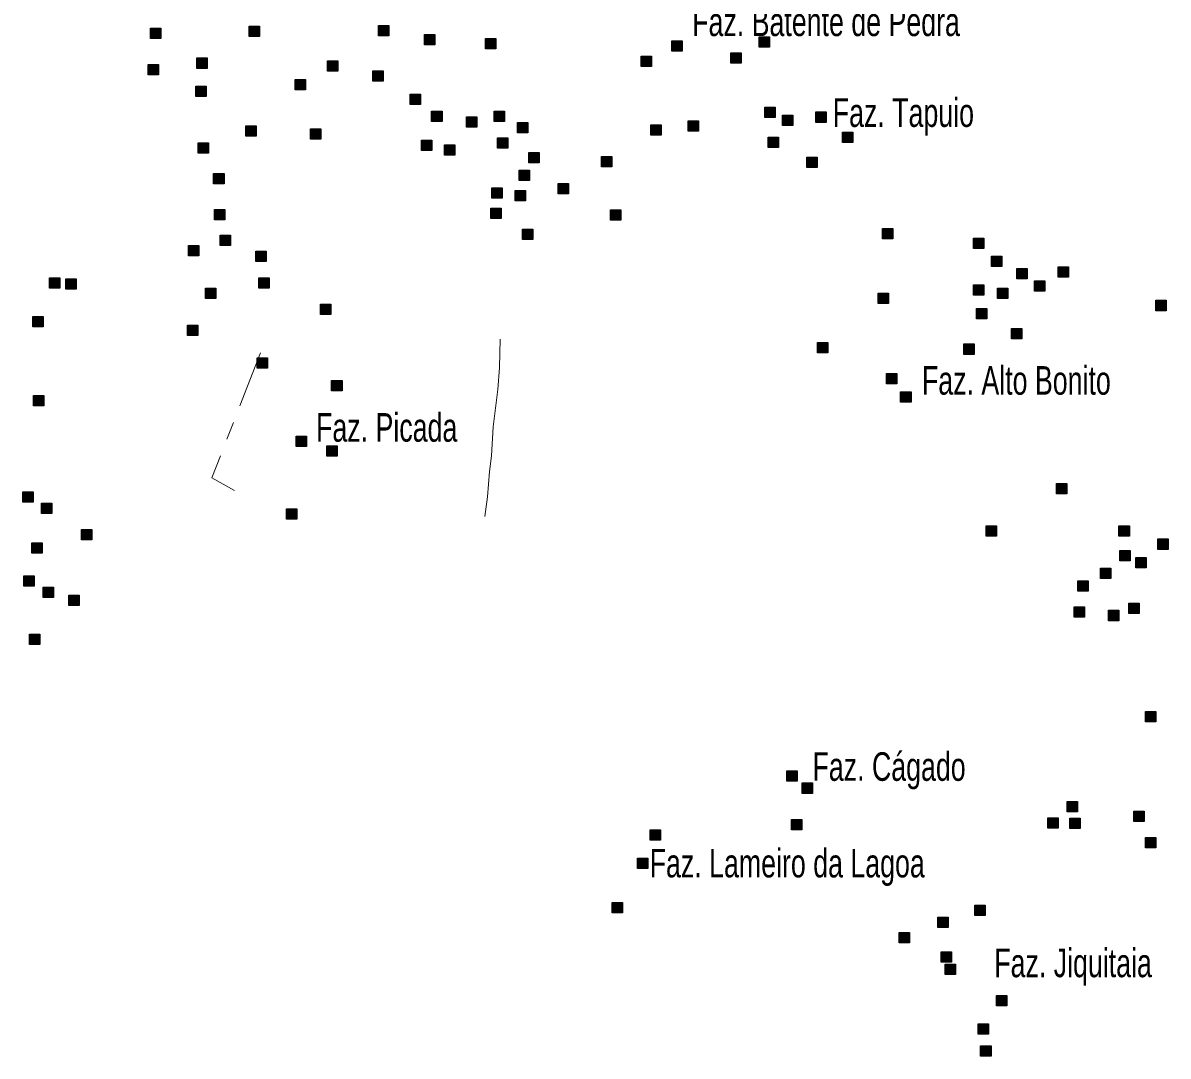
# Model space of a CAD drawing. Extents: x 445.4 to 500, y 8728.7 to 8784.
# Drawn here: x 479.61 to 486.02, y 8752.01 to 8757.8 of the extents above; entities that cross this region are included whole.
import ezdxf

# ---------------------------------------------------------------- set-up
doc = ezdxf.new("R2010")
doc.units = 0
doc.header["$LTSCALE"] = 0.064
doc.linetypes.add('DOT_DASHED', pattern=[7.7, 5, -1.2, 0.3, -1.2])
doc.layers.add('2', color=7, linetype='Continuous', lineweight=25)
doc.layers.add('22', color=7, linetype='DOT_DASHED', lineweight=13)
doc.layers.add('61', color=7, linetype='Continuous')

msp = doc.modelspace()

# ---------------------------------------------------------------- hatches: boundary and pattern name
at = {"layer": '2'}
for points in [[(480.3273, 8757.767), (480.3853, 8757.767), (480.3853, 8757.709), (480.3273, 8757.709)], [(480.8793, 8757.777), (480.9373, 8757.777), (480.9373, 8757.719), (480.8793, 8757.719)], [(481.6033, 8757.7816), (481.6613, 8757.7816), (481.6613, 8757.7236), (481.6033, 8757.7236)], [(481.8604, 8757.7315), (481.9184, 8757.7315), (481.9184, 8757.6735), (481.8604, 8757.6735)], [(482.2021, 8757.7082), (482.2601, 8757.7082), (482.2601, 8757.6502), (482.2021, 8757.6502)], [(483.2459, 8757.6956), (483.3039, 8757.6956), (483.3039, 8757.6376), (483.2459, 8757.6376)], [(483.7346, 8757.7182), (483.7926, 8757.7182), (483.7926, 8757.6602), (483.7346, 8757.6602)], [(483.0739, 8757.6095), (483.1319, 8757.6095), (483.1319, 8757.5515), (483.0739, 8757.5515)], [(483.5762, 8757.6276), (483.6342, 8757.6276), (483.6342, 8757.5696), (483.5762, 8757.5696)], [(480.3137, 8757.5633), (480.3717, 8757.5633), (480.3717, 8757.5053), (480.3137, 8757.5053)], [(480.5852, 8757.5995), (480.6432, 8757.5995), (480.6432, 8757.5415), (480.5852, 8757.5415)], [(481.3173, 8757.5843), (481.3753, 8757.5843), (481.3753, 8757.5263), (481.3173, 8757.5263)], [(481.1372, 8757.4782), (481.1952, 8757.4782), (481.1952, 8757.4202), (481.1372, 8757.4202)], [(481.5716, 8757.528), (481.6296, 8757.528), (481.6296, 8757.47), (481.5716, 8757.47)], [(480.5807, 8757.441), (480.6387, 8757.441), (480.6387, 8757.383), (480.5807, 8757.383)], [(481.7798, 8757.3967), (481.8378, 8757.3967), (481.8378, 8757.3387), (481.7798, 8757.3387)], [(481.9007, 8757.3017), (481.9587, 8757.3017), (481.9587, 8757.2437), (481.9007, 8757.2437)], [(482.2504, 8757.3017), (482.3084, 8757.3017), (482.3084, 8757.2437), (482.2504, 8757.2437)], [(483.7663, 8757.3243), (483.8243, 8757.3243), (483.8243, 8757.2663), (483.7663, 8757.2663)], [(484.0513, 8757.2971), (484.1093, 8757.2971), (484.1093, 8757.2391), (484.0513, 8757.2391)], [(480.8612, 8757.2202), (480.9192, 8757.2202), (480.9192, 8757.1622), (480.8612, 8757.1622)], [(482.0965, 8757.27), (482.1545, 8757.27), (482.1545, 8757.212), (482.0965, 8757.212)], [(482.3816, 8757.2383), (482.4396, 8757.2383), (482.4396, 8757.1803), (482.3816, 8757.1803)], [(483.1282, 8757.2247), (483.1862, 8757.2247), (483.1862, 8757.1667), (483.1282, 8757.1667)], [(483.3364, 8757.2473), (483.3944, 8757.2473), (483.3944, 8757.1893), (483.3364, 8757.1893)], [(483.8658, 8757.279), (483.9238, 8757.279), (483.9238, 8757.221), (483.8658, 8757.221)], [(481.2232, 8757.2021), (481.2812, 8757.2021), (481.2812, 8757.1441), (481.2232, 8757.1441)], [(483.7844, 8757.1568), (483.8424, 8757.1568), (483.8424, 8757.0988), (483.7844, 8757.0988)], [(484.2007, 8757.184), (484.2587, 8757.184), (484.2587, 8757.126), (484.2007, 8757.126)], [(480.5942, 8757.1241), (480.6522, 8757.1241), (480.6522, 8757.0661), (480.5942, 8757.0661)], [(481.8431, 8757.1387), (481.9011, 8757.1387), (481.9011, 8757.0807), (481.8431, 8757.0807)], [(481.9724, 8757.1131), (482.0304, 8757.1131), (482.0304, 8757.0551), (481.9724, 8757.0551)], [(482.2685, 8757.1523), (482.3265, 8757.1523), (482.3265, 8757.0943), (482.2685, 8757.0943)], [(482.445, 8757.0708), (482.503, 8757.0708), (482.503, 8757.0128), (482.445, 8757.0128)], [(482.8522, 8757.0481), (482.9102, 8757.0481), (482.9102, 8756.9901), (482.8522, 8756.9901)], [(484.0016, 8757.0436), (484.0596, 8757.0436), (484.0596, 8756.9856), (484.0016, 8756.9856)], [(482.3907, 8756.9712), (482.4487, 8756.9712), (482.4487, 8756.9132), (482.3907, 8756.9132)], [(480.6802, 8756.9521), (480.7382, 8756.9521), (480.7382, 8756.8941), (480.6802, 8756.8941)], [(482.2383, 8756.8726), (482.2963, 8756.8726), (482.2963, 8756.8146), (482.2383, 8756.8146)], [(482.3675, 8756.8573), (482.4255, 8756.8573), (482.4255, 8756.7993), (482.3675, 8756.7993)], [(482.6093, 8756.8959), (482.6673, 8756.8959), (482.6673, 8756.8379), (482.6093, 8756.8379)], [(480.6852, 8756.7508), (480.7432, 8756.7508), (480.7432, 8756.6928), (480.6852, 8756.6928)], [(482.2323, 8756.7584), (482.2903, 8756.7584), (482.2903, 8756.7004), (482.2323, 8756.7004)], [(482.902, 8756.7493), (482.96, 8756.7493), (482.96, 8756.6913), (482.902, 8756.6913)], [(484.4243, 8756.6454), (484.4823, 8756.6454), (484.4823, 8756.5874), (484.4243, 8756.5874)], [(480.7164, 8756.608), (480.7744, 8756.608), (480.7744, 8756.55), (480.7164, 8756.55)], [(482.4088, 8756.6407), (482.4668, 8756.6407), (482.4668, 8756.5827), (482.4088, 8756.5827)], [(484.9337, 8756.5909), (484.9917, 8756.5909), (484.9917, 8756.5329), (484.9337, 8756.5329)], [(480.5399, 8756.5491), (480.5979, 8756.5491), (480.5979, 8756.4911), (480.5399, 8756.4911)], [(480.9155, 8756.5184), (480.9735, 8756.5184), (480.9735, 8756.4604), (480.9155, 8756.4604)], [(485.0343, 8756.4889), (485.0923, 8756.4889), (485.0923, 8756.4309), (485.0343, 8756.4309)], [(485.1772, 8756.4198), (485.2352, 8756.4198), (485.2352, 8756.3618), (485.1772, 8756.3618)], [(485.4089, 8756.4297), (485.4669, 8756.4297), (485.4669, 8756.3717), (485.4089, 8756.3717)], [(479.7616, 8756.368), (479.8196, 8756.368), (479.8196, 8756.31), (479.7616, 8756.31)], [(479.8521, 8756.3635), (479.9101, 8756.3635), (479.9101, 8756.3055), (479.8521, 8756.3055)], [(480.9336, 8756.369), (480.9916, 8756.369), (480.9916, 8756.311), (480.9336, 8756.311)], [(484.9337, 8756.3283), (484.9917, 8756.3283), (484.9917, 8756.2703), (484.9337, 8756.2703)], [(485.2758, 8756.3508), (485.3338, 8756.3508), (485.3338, 8756.2928), (485.2758, 8756.2928)], [(480.635, 8756.3109), (480.693, 8756.3109), (480.693, 8756.2529), (480.635, 8756.2529)], [(484.3998, 8756.283), (484.4578, 8756.283), (484.4578, 8756.225), (484.3998, 8756.225)], [(485.0688, 8756.3113), (485.1268, 8756.3113), (485.1268, 8756.2533), (485.0688, 8756.2533)], [(481.2788, 8756.2203), (481.3368, 8756.2203), (481.3368, 8756.1623), (481.2788, 8756.1623)], [(484.9518, 8756.197), (485.0098, 8756.197), (485.0098, 8756.139), (484.9518, 8756.139)], [(485.956, 8756.2423), (486.014, 8756.2423), (486.014, 8756.1843), (485.956, 8756.1843)], [(479.6672, 8756.1525), (479.7252, 8756.1525), (479.7252, 8756.0945), (479.6672, 8756.0945)], [(480.5332, 8756.1029), (480.5912, 8756.1029), (480.5912, 8756.0449), (480.5332, 8756.0449)], [(485.1476, 8756.0845), (485.2056, 8756.0845), (485.2056, 8756.0265), (485.1476, 8756.0265)], [(484.0604, 8756.0068), (484.1184, 8756.0068), (484.1184, 8755.9488), (484.0604, 8755.9488)], [(484.8794, 8755.9978), (484.9374, 8755.9978), (484.9374, 8755.9398), (484.8794, 8755.9398)], [(480.9246, 8755.9208), (480.9826, 8755.9208), (480.9826, 8755.8628), (480.9246, 8755.8628)], [(484.4472, 8755.8324), (484.5052, 8755.8324), (484.5052, 8755.7744), (484.4472, 8755.7744)], [(481.3409, 8755.794), (481.3989, 8755.794), (481.3989, 8755.736), (481.3409, 8755.736)], [(479.6711, 8755.7088), (479.7291, 8755.7088), (479.7291, 8755.6508), (479.6711, 8755.6508)], [(484.5265, 8755.7306), (484.5845, 8755.7306), (484.5845, 8755.6726), (484.5265, 8755.6726)], [(481.1418, 8755.4816), (481.1998, 8755.4816), (481.1998, 8755.4236), (481.1418, 8755.4236)], [(481.3137, 8755.4273), (481.3717, 8755.4273), (481.3717, 8755.3693), (481.3137, 8755.3693)], [(479.6123, 8755.17), (479.6703, 8755.17), (479.6703, 8755.112), (479.6123, 8755.112)], [(485.399, 8755.2165), (485.457, 8755.2165), (485.457, 8755.1585), (485.399, 8755.1585)], [(479.7164, 8755.1066), (479.7744, 8755.1066), (479.7744, 8755.0486), (479.7164, 8755.0486)], [(481.0875, 8755.0742), (481.1455, 8755.0742), (481.1455, 8755.0162), (481.0875, 8755.0162)], [(485.0047, 8754.9798), (485.0627, 8754.9798), (485.0627, 8754.9218), (485.0047, 8754.9218)], [(485.749, 8754.9798), (485.807, 8754.9798), (485.807, 8754.9218), (485.749, 8754.9218)], [(479.9408, 8754.9596), (479.9988, 8754.9596), (479.9988, 8754.9016), (479.9408, 8754.9016)], [(479.6621, 8754.8848), (479.7201, 8754.8848), (479.7201, 8754.8268), (479.6621, 8754.8268)], [(485.9659, 8754.9058), (486.0239, 8754.9058), (486.0239, 8754.8478), (485.9659, 8754.8478)], [(485.7539, 8754.8417), (485.8119, 8754.8417), (485.8119, 8754.7837), (485.7539, 8754.7837)], [(485.8426, 8754.8022), (485.9006, 8754.8022), (485.9006, 8754.7442), (485.8426, 8754.7442)], [(485.6455, 8754.7431), (485.7035, 8754.7431), (485.7035, 8754.6851), (485.6455, 8754.6851)], [(479.6168, 8754.6992), (479.6748, 8754.6992), (479.6748, 8754.6412), (479.6168, 8754.6412)], [(485.5192, 8754.6708), (485.5772, 8754.6708), (485.5772, 8754.6128), (485.5192, 8754.6128)], [(479.7254, 8754.6358), (479.7834, 8754.6358), (479.7834, 8754.5778), (479.7254, 8754.5778)], [(479.8702, 8754.5905), (479.9282, 8754.5905), (479.9282, 8754.5325), (479.8702, 8754.5325)], [(485.8032, 8754.5458), (485.8612, 8754.5458), (485.8612, 8754.4878), (485.8032, 8754.4878)], [(485.4976, 8754.5261), (485.5556, 8754.5261), (485.5556, 8754.4681), (485.4976, 8754.4681)], [(485.6898, 8754.5063), (485.7478, 8754.5063), (485.7478, 8754.4483), (485.6898, 8754.4483)], [(479.6485, 8754.3732), (479.7065, 8754.3732), (479.7065, 8754.3152), (479.6485, 8754.3152)], [(485.8969, 8753.9392), (485.9549, 8753.9392), (485.9549, 8753.8812), (485.8969, 8753.8812)], [(483.8884, 8753.6073), (483.9464, 8753.6073), (483.9464, 8753.5493), (483.8884, 8753.5493)], [(483.9744, 8753.5394), (484.0324, 8753.5394), (484.0324, 8753.4814), (483.9744, 8753.4814)], [(485.4582, 8753.4362), (485.5162, 8753.4362), (485.5162, 8753.3782), (485.4582, 8753.3782)], [(485.8328, 8753.3819), (485.8908, 8753.3819), (485.8908, 8753.3239), (485.8328, 8753.3239)], [(483.9156, 8753.3356), (483.9736, 8753.3356), (483.9736, 8753.2776), (483.9156, 8753.2776)], [(485.3504, 8753.3447), (485.4084, 8753.3447), (485.4084, 8753.2867), (485.3504, 8753.2867)], [(485.473, 8753.3425), (485.531, 8753.3425), (485.531, 8753.2845), (485.473, 8753.2845)], [(483.1237, 8753.2768), (483.1817, 8753.2768), (483.1817, 8753.2188), (483.1237, 8753.2188)], [(485.8969, 8753.234), (485.9549, 8753.234), (485.9549, 8753.176), (485.8969, 8753.176)], [(483.0538, 8753.1183), (483.1118, 8753.1183), (483.1118, 8753.0603), (483.0538, 8753.0603)], [(482.911, 8752.8693), (482.969, 8752.8693), (482.969, 8752.8113), (482.911, 8752.8113)], [(484.941, 8752.8554), (484.999, 8752.8554), (484.999, 8752.7974), (484.941, 8752.7974)], [(484.7346, 8752.7878), (484.7926, 8752.7878), (484.7926, 8752.7298), (484.7346, 8752.7298)], [(484.5174, 8752.7018), (484.5754, 8752.7018), (484.5754, 8752.6438), (484.5174, 8752.6438)], [(484.7527, 8752.5931), (484.8107, 8752.5931), (484.8107, 8752.5351), (484.7527, 8752.5351)], [(484.7753, 8752.5252), (484.8333, 8752.5252), (484.8333, 8752.4672), (484.7753, 8752.4672)], [(485.0638, 8752.3492), (485.1218, 8752.3492), (485.1218, 8752.2912), (485.0638, 8752.2912)], [(484.9609, 8752.1902), (485.0189, 8752.1902), (485.0189, 8752.1322), (484.9609, 8752.1322)], [(484.9744, 8752.0679), (485.0324, 8752.0679), (485.0324, 8752.0099), (484.9744, 8752.0099)]]:
    msp.add_hatch(color=256, dxfattribs=at).paths.add_polyline_path(points)

# ---------------------------------------------------------------- linework, layer by layer
for points in [[(480.3273, 8757.767), (480.3853, 8757.767), (480.3853, 8757.709), (480.3273, 8757.709)], [(480.8793, 8757.777), (480.9373, 8757.777), (480.9373, 8757.719), (480.8793, 8757.719)], [(481.6033, 8757.7816), (481.6613, 8757.7816), (481.6613, 8757.7236), (481.6033, 8757.7236)], [(481.8604, 8757.7315), (481.9184, 8757.7315), (481.9184, 8757.6735), (481.8604, 8757.6735)], [(482.2021, 8757.7082), (482.2601, 8757.7082), (482.2601, 8757.6502), (482.2021, 8757.6502)], [(483.2459, 8757.6956), (483.3039, 8757.6956), (483.3039, 8757.6376), (483.2459, 8757.6376)], [(483.7346, 8757.7182), (483.7926, 8757.7182), (483.7926, 8757.6602), (483.7346, 8757.6602)], [(483.0739, 8757.6095), (483.1319, 8757.6095), (483.1319, 8757.5515), (483.0739, 8757.5515)], [(483.5762, 8757.6276), (483.6342, 8757.6276), (483.6342, 8757.5696), (483.5762, 8757.5696)], [(480.3137, 8757.5633), (480.3717, 8757.5633), (480.3717, 8757.5053), (480.3137, 8757.5053)], [(480.5852, 8757.5995), (480.6432, 8757.5995), (480.6432, 8757.5415), (480.5852, 8757.5415)], [(481.3173, 8757.5843), (481.3753, 8757.5843), (481.3753, 8757.5263), (481.3173, 8757.5263)], [(481.1372, 8757.4782), (481.1952, 8757.4782), (481.1952, 8757.4202), (481.1372, 8757.4202)], [(481.5716, 8757.528), (481.6296, 8757.528), (481.6296, 8757.47), (481.5716, 8757.47)], [(480.5807, 8757.441), (480.6387, 8757.441), (480.6387, 8757.383), (480.5807, 8757.383)], [(481.7798, 8757.3967), (481.8378, 8757.3967), (481.8378, 8757.3387), (481.7798, 8757.3387)], [(481.9007, 8757.3017), (481.9587, 8757.3017), (481.9587, 8757.2437), (481.9007, 8757.2437)], [(482.2504, 8757.3017), (482.3084, 8757.3017), (482.3084, 8757.2437), (482.2504, 8757.2437)], [(483.7663, 8757.3243), (483.8243, 8757.3243), (483.8243, 8757.2663), (483.7663, 8757.2663)], [(484.0513, 8757.2971), (484.1093, 8757.2971), (484.1093, 8757.2391), (484.0513, 8757.2391)], [(480.8612, 8757.2202), (480.9192, 8757.2202), (480.9192, 8757.1622), (480.8612, 8757.1622)], [(482.0965, 8757.27), (482.1545, 8757.27), (482.1545, 8757.212), (482.0965, 8757.212)], [(482.3816, 8757.2383), (482.4396, 8757.2383), (482.4396, 8757.1803), (482.3816, 8757.1803)], [(483.1282, 8757.2247), (483.1862, 8757.2247), (483.1862, 8757.1667), (483.1282, 8757.1667)], [(483.3364, 8757.2473), (483.3944, 8757.2473), (483.3944, 8757.1893), (483.3364, 8757.1893)], [(483.8658, 8757.279), (483.9238, 8757.279), (483.9238, 8757.221), (483.8658, 8757.221)], [(481.2232, 8757.2021), (481.2812, 8757.2021), (481.2812, 8757.1441), (481.2232, 8757.1441)], [(483.7844, 8757.1568), (483.8424, 8757.1568), (483.8424, 8757.0988), (483.7844, 8757.0988)], [(484.2007, 8757.184), (484.2587, 8757.184), (484.2587, 8757.126), (484.2007, 8757.126)], [(480.5942, 8757.1241), (480.6522, 8757.1241), (480.6522, 8757.0661), (480.5942, 8757.0661)], [(481.8431, 8757.1387), (481.9011, 8757.1387), (481.9011, 8757.0807), (481.8431, 8757.0807)], [(481.9724, 8757.1131), (482.0304, 8757.1131), (482.0304, 8757.0551), (481.9724, 8757.0551)], [(482.2685, 8757.1523), (482.3265, 8757.1523), (482.3265, 8757.0943), (482.2685, 8757.0943)], [(482.445, 8757.0708), (482.503, 8757.0708), (482.503, 8757.0128), (482.445, 8757.0128)], [(482.8522, 8757.0481), (482.9102, 8757.0481), (482.9102, 8756.9901), (482.8522, 8756.9901)], [(484.0016, 8757.0436), (484.0596, 8757.0436), (484.0596, 8756.9856), (484.0016, 8756.9856)], [(482.3907, 8756.9712), (482.4487, 8756.9712), (482.4487, 8756.9132), (482.3907, 8756.9132)], [(480.6802, 8756.9521), (480.7382, 8756.9521), (480.7382, 8756.8941), (480.6802, 8756.8941)], [(482.2383, 8756.8726), (482.2963, 8756.8726), (482.2963, 8756.8146), (482.2383, 8756.8146)], [(482.3675, 8756.8573), (482.4255, 8756.8573), (482.4255, 8756.7993), (482.3675, 8756.7993)], [(482.6093, 8756.8959), (482.6673, 8756.8959), (482.6673, 8756.8379), (482.6093, 8756.8379)], [(480.6852, 8756.7508), (480.7432, 8756.7508), (480.7432, 8756.6928), (480.6852, 8756.6928)], [(482.2323, 8756.7584), (482.2903, 8756.7584), (482.2903, 8756.7004), (482.2323, 8756.7004)], [(482.902, 8756.7493), (482.96, 8756.7493), (482.96, 8756.6913), (482.902, 8756.6913)], [(484.4243, 8756.6454), (484.4823, 8756.6454), (484.4823, 8756.5874), (484.4243, 8756.5874)], [(480.7164, 8756.608), (480.7744, 8756.608), (480.7744, 8756.55), (480.7164, 8756.55)], [(482.4088, 8756.6407), (482.4668, 8756.6407), (482.4668, 8756.5827), (482.4088, 8756.5827)], [(484.9337, 8756.5909), (484.9917, 8756.5909), (484.9917, 8756.5329), (484.9337, 8756.5329)], [(480.5399, 8756.5491), (480.5979, 8756.5491), (480.5979, 8756.4911), (480.5399, 8756.4911)], [(480.9155, 8756.5184), (480.9735, 8756.5184), (480.9735, 8756.4604), (480.9155, 8756.4604)], [(485.0343, 8756.4889), (485.0923, 8756.4889), (485.0923, 8756.4309), (485.0343, 8756.4309)], [(485.1772, 8756.4198), (485.2352, 8756.4198), (485.2352, 8756.3618), (485.1772, 8756.3618)], [(485.4089, 8756.4297), (485.4669, 8756.4297), (485.4669, 8756.3717), (485.4089, 8756.3717)], [(479.7616, 8756.368), (479.8196, 8756.368), (479.8196, 8756.31), (479.7616, 8756.31)], [(479.8521, 8756.3635), (479.9101, 8756.3635), (479.9101, 8756.3055), (479.8521, 8756.3055)], [(480.9336, 8756.369), (480.9916, 8756.369), (480.9916, 8756.311), (480.9336, 8756.311)], [(484.9337, 8756.3283), (484.9917, 8756.3283), (484.9917, 8756.2703), (484.9337, 8756.2703)], [(485.2758, 8756.3508), (485.3338, 8756.3508), (485.3338, 8756.2928), (485.2758, 8756.2928)], [(480.635, 8756.3109), (480.693, 8756.3109), (480.693, 8756.2529), (480.635, 8756.2529)], [(484.3998, 8756.283), (484.4578, 8756.283), (484.4578, 8756.225), (484.3998, 8756.225)], [(485.0688, 8756.3113), (485.1268, 8756.3113), (485.1268, 8756.2533), (485.0688, 8756.2533)], [(481.2788, 8756.2203), (481.3368, 8756.2203), (481.3368, 8756.1623), (481.2788, 8756.1623)], [(484.9518, 8756.197), (485.0098, 8756.197), (485.0098, 8756.139), (484.9518, 8756.139)], [(485.956, 8756.2423), (486.014, 8756.2423), (486.014, 8756.1843), (485.956, 8756.1843)], [(479.6672, 8756.1525), (479.7252, 8756.1525), (479.7252, 8756.0945), (479.6672, 8756.0945)], [(480.5332, 8756.1029), (480.5912, 8756.1029), (480.5912, 8756.0449), (480.5332, 8756.0449)], [(485.1476, 8756.0845), (485.2056, 8756.0845), (485.2056, 8756.0265), (485.1476, 8756.0265)], [(484.0604, 8756.0068), (484.1184, 8756.0068), (484.1184, 8755.9488), (484.0604, 8755.9488)], [(484.8794, 8755.9978), (484.9374, 8755.9978), (484.9374, 8755.9398), (484.8794, 8755.9398)], [(480.9246, 8755.9208), (480.9826, 8755.9208), (480.9826, 8755.8628), (480.9246, 8755.8628)], [(484.4472, 8755.8324), (484.5052, 8755.8324), (484.5052, 8755.7744), (484.4472, 8755.7744)], [(481.3409, 8755.794), (481.3989, 8755.794), (481.3989, 8755.736), (481.3409, 8755.736)], [(479.6711, 8755.7088), (479.7291, 8755.7088), (479.7291, 8755.6508), (479.6711, 8755.6508)], [(484.5265, 8755.7306), (484.5845, 8755.7306), (484.5845, 8755.6726), (484.5265, 8755.6726)], [(481.1418, 8755.4816), (481.1998, 8755.4816), (481.1998, 8755.4236), (481.1418, 8755.4236)], [(481.3137, 8755.4273), (481.3717, 8755.4273), (481.3717, 8755.3693), (481.3137, 8755.3693)], [(479.6123, 8755.17), (479.6703, 8755.17), (479.6703, 8755.112), (479.6123, 8755.112)], [(485.399, 8755.2165), (485.457, 8755.2165), (485.457, 8755.1585), (485.399, 8755.1585)], [(479.7164, 8755.1066), (479.7744, 8755.1066), (479.7744, 8755.0486), (479.7164, 8755.0486)], [(481.0875, 8755.0742), (481.1455, 8755.0742), (481.1455, 8755.0162), (481.0875, 8755.0162)], [(485.0047, 8754.9798), (485.0627, 8754.9798), (485.0627, 8754.9218), (485.0047, 8754.9218)], [(485.749, 8754.9798), (485.807, 8754.9798), (485.807, 8754.9218), (485.749, 8754.9218)], [(479.9408, 8754.9596), (479.9988, 8754.9596), (479.9988, 8754.9016), (479.9408, 8754.9016)], [(479.6621, 8754.8848), (479.7201, 8754.8848), (479.7201, 8754.8268), (479.6621, 8754.8268)], [(485.9659, 8754.9058), (486.0239, 8754.9058), (486.0239, 8754.8478), (485.9659, 8754.8478)], [(485.7539, 8754.8417), (485.8119, 8754.8417), (485.8119, 8754.7837), (485.7539, 8754.7837)], [(485.8426, 8754.8022), (485.9006, 8754.8022), (485.9006, 8754.7442), (485.8426, 8754.7442)], [(485.6455, 8754.7431), (485.7035, 8754.7431), (485.7035, 8754.6851), (485.6455, 8754.6851)], [(479.6168, 8754.6992), (479.6748, 8754.6992), (479.6748, 8754.6412), (479.6168, 8754.6412)], [(485.5192, 8754.6708), (485.5772, 8754.6708), (485.5772, 8754.6128), (485.5192, 8754.6128)], [(479.7254, 8754.6358), (479.7834, 8754.6358), (479.7834, 8754.5778), (479.7254, 8754.5778)], [(479.8702, 8754.5905), (479.9282, 8754.5905), (479.9282, 8754.5325), (479.8702, 8754.5325)], [(485.8032, 8754.5458), (485.8612, 8754.5458), (485.8612, 8754.4878), (485.8032, 8754.4878)], [(485.4976, 8754.5261), (485.5556, 8754.5261), (485.5556, 8754.4681), (485.4976, 8754.4681)], [(485.6898, 8754.5063), (485.7478, 8754.5063), (485.7478, 8754.4483), (485.6898, 8754.4483)], [(479.6485, 8754.3732), (479.7065, 8754.3732), (479.7065, 8754.3152), (479.6485, 8754.3152)], [(485.8969, 8753.9392), (485.9549, 8753.9392), (485.9549, 8753.8812), (485.8969, 8753.8812)], [(483.8884, 8753.6073), (483.9464, 8753.6073), (483.9464, 8753.5493), (483.8884, 8753.5493)], [(483.9744, 8753.5394), (484.0324, 8753.5394), (484.0324, 8753.4814), (483.9744, 8753.4814)], [(485.4582, 8753.4362), (485.5162, 8753.4362), (485.5162, 8753.3782), (485.4582, 8753.3782)], [(485.8328, 8753.3819), (485.8908, 8753.3819), (485.8908, 8753.3239), (485.8328, 8753.3239)], [(483.9156, 8753.3356), (483.9736, 8753.3356), (483.9736, 8753.2776), (483.9156, 8753.2776)], [(485.3504, 8753.3447), (485.4084, 8753.3447), (485.4084, 8753.2867), (485.3504, 8753.2867)], [(485.473, 8753.3425), (485.531, 8753.3425), (485.531, 8753.2845), (485.473, 8753.2845)], [(483.1237, 8753.2768), (483.1817, 8753.2768), (483.1817, 8753.2188), (483.1237, 8753.2188)], [(485.8969, 8753.234), (485.9549, 8753.234), (485.9549, 8753.176), (485.8969, 8753.176)], [(483.0538, 8753.1183), (483.1118, 8753.1183), (483.1118, 8753.0603), (483.0538, 8753.0603)], [(482.911, 8752.8693), (482.969, 8752.8693), (482.969, 8752.8113), (482.911, 8752.8113)], [(484.941, 8752.8554), (484.999, 8752.8554), (484.999, 8752.7974), (484.941, 8752.7974)], [(484.7346, 8752.7878), (484.7926, 8752.7878), (484.7926, 8752.7298), (484.7346, 8752.7298)], [(484.5174, 8752.7018), (484.5754, 8752.7018), (484.5754, 8752.6438), (484.5174, 8752.6438)], [(484.7527, 8752.5931), (484.8107, 8752.5931), (484.8107, 8752.5351), (484.7527, 8752.5351)], [(484.7753, 8752.5252), (484.8333, 8752.5252), (484.8333, 8752.4672), (484.7753, 8752.4672)], [(485.0638, 8752.3492), (485.1218, 8752.3492), (485.1218, 8752.2912), (485.0638, 8752.2912)], [(484.9609, 8752.1902), (485.0189, 8752.1902), (485.0189, 8752.1322), (484.9609, 8752.1322)], [(484.9744, 8752.0679), (485.0324, 8752.0679), (485.0324, 8752.0099), (484.9744, 8752.0099)]]:
    msp.add_lwpolyline(points, close=True, dxfattribs=at)
at = {"layer": '22'}
for points in [[(482.2851, 8756.024), (482.2812, 8755.8663), (482.2706, 8755.7426), (482.2458, 8755.5341), (482.2352, 8755.3716), (482.2246, 8755.2832), (482.214, 8755.1419), (482.1991, 8755.0322)], [(480.9431, 8755.9489), (480.6701, 8755.2481), (480.7972, 8755.1764)]]:
    msp.add_lwpolyline(points, dxfattribs=at)

# ---------------------------------------------------------------- texts
at = {"layer": '61', "width": 0.7}
for s, p in [('Faz. Batente de Pedra', (483.3595, 8757.7221)), ('Faz. Tapuio', (484.1465, 8757.2135)), ('Faz. Alto Bonito', (484.6458, 8755.7141)), ('Faz. Picada', (481.2536, 8755.4507)), ('Faz. Cágado', (484.033, 8753.5515)), ('Faz. Lameiro da Lagoa', (483.1214, 8753.0106)), ('Faz. Jiquitaia', (485.0507, 8752.4519))]:
    msp.add_text(s, height=0.16, dxfattribs=at).set_placement(p)

doc.saveas('drawing.dxf')
